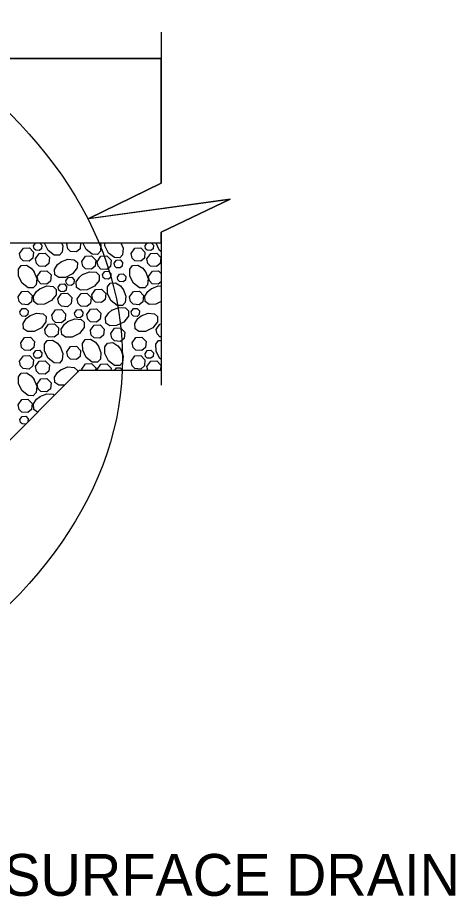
# Model space of a CAD drawing. Extents: x 636530 to 644067, y 294168 to 299122.
# Drawn here: x 638670 to 638701.4, y 297806.7 to 297869.7 of the extents above; entities that cross this region are included whole.
import ezdxf

# ---------------------------------------------------------------- set-up
doc = ezdxf.new("R2010")
doc.units = 0
doc.layers.add('1', color=7, linetype='Continuous')

msp = doc.modelspace()

# ---------------------------------------------------------------- linework, layer by layer
at = {"layer": '1'}
for p, q in [((638680.295, 297868.67), (638680.295, 297857.854)), ((638314.366, 297866.786), (638680.295, 297866.786)), ((638680.295, 297854.336), (638680.295, 297843.375)), ((638659.73, 297853.577), (638680.295, 297853.577)), ((638654.128, 297824.114), (638674.447, 297844.433)), ((638674.447, 297844.433), (638680.295, 297844.433))]:
    msp.add_line(p, q, dxfattribs=at)
msp.add_lwpolyline([(638314.366, 297861.706), (638619.166, 297861.706), (638619.166, 297845.45), (638651.603, 297845.45), (638659.73, 297853.577), (638680.295, 297853.577), (638680.295, 297854.336), (638685.256, 297856.696), (638675.071, 297855.303), (638680.295, 297857.854), (638680.295, 297861.706), (638680.295, 297866.786), (638314.366, 297866.786)], close=True, dxfattribs=at)
for points in [[(638680.295, 297857.854), (638675.11, 297855.317), (638685.259, 297856.697), (638680.295, 297854.336)], [(638670.918, 297853.577), (638670.917, 297853.577), (638670.915, 297853.577)], [(638671.153, 297853.35), (638671.313, 297853.577)], [(638671.588, 297853.577), (638671.751, 297853.409), (638671.725, 297853.149), (638671.566, 297853.016), (638671.312, 297853.035), (638671.192, 297853.151), (638671.153, 297853.35)], [(638673.165, 297853.577), (638673.251, 297853.361), (638673.211, 297852.899), (638673.003, 297852.679), (638672.628, 297852.686), (638672.202, 297853.019), (638671.944, 297853.535), (638671.943, 297853.577)], [(638673.535, 297853.483), (638673.601, 297853.577)], [(638674.531, 297853.577), (638674.489, 297853.147), (638674.223, 297852.927), (638673.799, 297852.957), (638673.6, 297853.151), (638673.535, 297853.483)], [(638675.924, 297853.577), (638675.984, 297853.426), (638675.944, 297852.964), (638675.736, 297852.744), (638675.361, 297852.751), (638674.935, 297853.085), (638674.688, 297853.577)], [(638677.422, 297853.577), (638677.579, 297853.182), (638677.539, 297852.72), (638677.33, 297852.5), (638676.955, 297852.507), (638676.529, 297852.841), (638676.271, 297853.356), (638676.267, 297853.577)], [(638678.913, 297853.577), (638678.913, 297853.577), (638678.911, 297853.577)], [(638679.148, 297853.35), (638679.308, 297853.577)], [(638679.584, 297853.577), (638679.746, 297853.409), (638679.721, 297853.149), (638679.561, 297853.016), (638679.307, 297853.035), (638679.187, 297853.151), (638679.149, 297853.35)], [(638680.295, 297852.942), (638680.197, 297853.019), (638679.939, 297853.535), (638679.939, 297853.577)], [(638670.154, 297852.806), (638670.423, 297853.188), (638670.852, 297853.213), (638671.15, 297852.903), (638671.107, 297852.47), (638670.842, 297852.249), (638670.418, 297852.28), (638670.219, 297852.473), (638670.154, 297852.806)], [(638671.29, 297852.426), (638671.559, 297852.808), (638671.988, 297852.833), (638672.287, 297852.524), (638672.244, 297852.09), (638671.978, 297851.869), (638671.554, 297851.9), (638671.355, 297852.093), (638671.29, 297852.426)], [(638678.149, 297852.806), (638678.418, 297853.188), (638678.847, 297853.213), (638679.146, 297852.903), (638679.103, 297852.47), (638678.837, 297852.249), (638678.413, 297852.28), (638678.214, 297852.473), (638678.149, 297852.806)], [(638679.285, 297852.426), (638679.554, 297852.808), (638679.984, 297852.833), (638680.282, 297852.524), (638680.239, 297852.09), (638679.974, 297851.869), (638679.55, 297851.9), (638679.35, 297852.093), (638679.286, 297852.426)], [(638673.111, 297852.201), (638673.614, 297852.401), (638674.076, 297852.361), (638674.296, 297852.152), (638674.289, 297851.777), (638673.956, 297851.351), (638673.44, 297851.093), (638672.955, 297851.085), (638672.682, 297851.279), (638672.656, 297851.666), (638672.878, 297852.012), (638673.131, 297852.214)], [(638674.611, 297852.236), (638674.88, 297852.619), (638675.309, 297852.643), (638675.608, 297852.334), (638675.565, 297851.9), (638675.299, 297851.68), (638674.876, 297851.71), (638674.676, 297851.904), (638674.611, 297852.236)], [(638675.717, 297852.22), (638675.986, 297852.603), (638676.416, 297852.627), (638676.714, 297852.318), (638676.671, 297851.884), (638676.406, 297851.663), (638675.982, 297851.694), (638675.782, 297851.888), (638675.718, 297852.22)], [(638676.941, 297852.102), (638677.102, 297852.331), (638677.36, 297852.346), (638677.539, 297852.16), (638677.513, 297851.9), (638677.354, 297851.768), (638677.1, 297851.786), (638676.98, 297851.902), (638676.941, 297852.102)], [(638671.181, 297851.521), (638671.381, 297851.018), (638671.341, 297850.556), (638671.132, 297850.337), (638670.757, 297850.344), (638670.331, 297850.677), (638670.073, 297851.192), (638670.065, 297851.678), (638670.259, 297851.951), (638670.646, 297851.977), (638670.991, 297851.755), (638671.194, 297851.501)], [(638671.41, 297851.167), (638671.679, 297851.55), (638672.108, 297851.574), (638672.406, 297851.265), (638672.363, 297850.831), (638672.098, 297850.611), (638671.674, 297850.641), (638671.475, 297850.835), (638671.41, 297851.167)], [(638676.109, 297851.295), (638676.27, 297851.524), (638676.528, 297851.539), (638676.707, 297851.353), (638676.681, 297851.093), (638676.522, 297850.961), (638676.267, 297850.979), (638676.148, 297851.095), (638676.109, 297851.295)], [(638679.176, 297851.521), (638679.376, 297851.018), (638679.336, 297850.556), (638679.127, 297850.337), (638678.752, 297850.344), (638678.326, 297850.677), (638678.069, 297851.192), (638678.06, 297851.678), (638678.254, 297851.951), (638678.641, 297851.977), (638678.987, 297851.755), (638679.189, 297851.501)], [(638679.405, 297851.167), (638679.674, 297851.55), (638680.103, 297851.574), (638680.295, 297851.375)], [(638673.473, 297850.854), (638673.635, 297851.083), (638673.892, 297851.098), (638674.071, 297850.912), (638674.045, 297850.652), (638673.886, 297850.52), (638673.632, 297850.538), (638673.512, 297850.654), (638673.473, 297850.854)], [(638674.672, 297851.303), (638675.175, 297851.502), (638675.637, 297851.462), (638675.857, 297851.253), (638675.85, 297850.878), (638675.516, 297850.452), (638675.001, 297850.195), (638674.516, 297850.186), (638674.242, 297850.38), (638674.217, 297850.767), (638674.438, 297851.113), (638674.692, 297851.316)], [(638677.168, 297851.106), (638677.329, 297851.335), (638677.587, 297851.35), (638677.766, 297851.164), (638677.74, 297850.904), (638677.581, 297850.772), (638677.327, 297850.79), (638677.207, 297850.906), (638677.168, 297851.106)], [(638680.295, 297850.779), (638680.093, 297850.611), (638679.669, 297850.641), (638679.47, 297850.835), (638679.405, 297851.167)], [(638671.598, 297850.278), (638672.101, 297850.477), (638672.563, 297850.437), (638672.782, 297850.229), (638672.775, 297849.854), (638672.442, 297849.428), (638671.927, 297849.17), (638671.441, 297849.161), (638671.168, 297849.356), (638671.142, 297849.742), (638671.364, 297850.088), (638671.618, 297850.291)], [(638672.918, 297850.387), (638673.08, 297850.617), (638673.337, 297850.631), (638673.516, 297850.446), (638673.491, 297850.185), (638673.331, 297850.053), (638673.077, 297850.071), (638672.957, 297850.187), (638672.919, 297850.387)], [(638677.574, 297850.252), (638677.774, 297849.749), (638677.734, 297849.287), (638677.525, 297849.068), (638677.15, 297849.075), (638676.724, 297849.408), (638676.466, 297849.923), (638676.458, 297850.409), (638676.652, 297850.682), (638677.039, 297850.708), (638677.385, 297850.486), (638677.587, 297850.232)], [(638680.295, 297849.357), (638679.922, 297849.17), (638679.437, 297849.161), (638679.164, 297849.356), (638679.138, 297849.742), (638679.359, 297850.088), (638679.613, 297850.291)], [(638679.593, 297850.278), (638680.096, 297850.477), (638680.295, 297850.46)], [(638670.047, 297849.688), (638670.316, 297850.071), (638670.745, 297850.095), (638671.044, 297849.786), (638671, 297849.352), (638670.735, 297849.132), (638670.311, 297849.162), (638670.112, 297849.356), (638670.047, 297849.688)], [(638672.9, 297849.546), (638673.169, 297849.929), (638673.599, 297849.953), (638673.897, 297849.644), (638673.854, 297849.21), (638673.589, 297848.99), (638673.165, 297849.02), (638672.965, 297849.214), (638672.901, 297849.546)], [(638674.288, 297849.562), (638674.557, 297849.945), (638674.986, 297849.969), (638675.285, 297849.66), (638675.241, 297849.226), (638674.976, 297849.005), (638674.552, 297849.036), (638674.353, 297849.23), (638674.288, 297849.562)], [(638675.331, 297849.843), (638675.6, 297850.225), (638676.029, 297850.25), (638676.328, 297849.94), (638676.284, 297849.507), (638676.019, 297849.286), (638675.595, 297849.317), (638675.396, 297849.51), (638675.331, 297849.843)], [(638678.042, 297849.688), (638678.311, 297850.071), (638678.741, 297850.095), (638679.039, 297849.786), (638678.996, 297849.352), (638678.731, 297849.132), (638678.307, 297849.162), (638678.107, 297849.356), (638678.043, 297849.688)], [(638670.169, 297848.626), (638670.331, 297848.855), (638670.588, 297848.87), (638670.767, 297848.684), (638670.742, 297848.424), (638670.582, 297848.292), (638670.328, 297848.31), (638670.208, 297848.426), (638670.17, 297848.626)], [(638670.866, 297848.331), (638671.369, 297848.53), (638671.831, 297848.491), (638672.051, 297848.282), (638672.044, 297847.907), (638671.711, 297847.481), (638671.196, 297847.223), (638670.71, 297847.215), (638670.437, 297847.409), (638670.411, 297847.795), (638670.633, 297848.141), (638670.887, 297848.344)], [(638672.459, 297848.38), (638672.728, 297848.763), (638673.158, 297848.787), (638673.456, 297848.478), (638673.413, 297848.044), (638673.148, 297847.823), (638672.724, 297847.854), (638672.524, 297848.048), (638672.46, 297848.38)], [(638674.091, 297848.537), (638674.252, 297848.767), (638674.51, 297848.782), (638674.689, 297848.596), (638674.663, 297848.336), (638674.504, 297848.203), (638674.25, 297848.222), (638674.13, 297848.338), (638674.091, 297848.537)], [(638674.972, 297848.438), (638675.241, 297848.821), (638675.671, 297848.845), (638675.969, 297848.536), (638675.926, 297848.102), (638675.661, 297847.882), (638675.237, 297847.912), (638675.037, 297848.106), (638674.973, 297848.438)], [(638676.777, 297848.744), (638677.28, 297848.943), (638677.742, 297848.904), (638677.962, 297848.695), (638677.955, 297848.32), (638677.621, 297847.894), (638677.106, 297847.636), (638676.621, 297847.628), (638676.347, 297847.822), (638676.321, 297848.208), (638676.543, 297848.554), (638676.797, 297848.757)], [(638678.165, 297848.626), (638678.326, 297848.855), (638678.584, 297848.87), (638678.763, 297848.684), (638678.737, 297848.424), (638678.578, 297848.292), (638678.323, 297848.31), (638678.204, 297848.426), (638678.165, 297848.626)], [(638678.862, 297848.331), (638679.365, 297848.53), (638679.827, 297848.491), (638680.046, 297848.282), (638680.039, 297847.907), (638679.706, 297847.481), (638679.191, 297847.223), (638678.705, 297847.215), (638678.432, 297847.409), (638678.406, 297847.795), (638678.628, 297848.141), (638678.882, 297848.344)], [(638671.953, 297847.368), (638672.222, 297847.751), (638672.652, 297847.775), (638672.95, 297847.466), (638672.907, 297847.032), (638672.642, 297846.811), (638672.218, 297846.842), (638672.018, 297847.036), (638671.954, 297847.368)], [(638673.599, 297847.924), (638674.102, 297848.124), (638674.564, 297848.084), (638674.784, 297847.875), (638674.777, 297847.5), (638674.444, 297847.074), (638673.928, 297846.816), (638673.443, 297846.808), (638673.17, 297847.002), (638673.144, 297847.389), (638673.366, 297847.735), (638673.62, 297847.937)], [(638679.949, 297847.368), (638680.218, 297847.751), (638680.295, 297847.755)], [(638675.225, 297847.293), (638675.494, 297847.676), (638675.924, 297847.7), (638676.222, 297847.391), (638676.179, 297846.957), (638675.914, 297846.736), (638675.49, 297846.767), (638675.29, 297846.96), (638675.226, 297847.293)], [(638676.696, 297847.059), (638676.964, 297847.441), (638677.394, 297847.466), (638677.692, 297847.156), (638677.649, 297846.723), (638677.384, 297846.502), (638676.96, 297846.533), (638676.761, 297846.726), (638676.696, 297847.059)], [(638680.295, 297846.836), (638680.213, 297846.842), (638680.014, 297847.036), (638679.949, 297847.368)], [(638670.229, 297846.408), (638670.498, 297846.791), (638670.927, 297846.815), (638671.226, 297846.506), (638671.183, 297846.072), (638670.917, 297845.852), (638670.493, 297845.882), (638670.294, 297846.076), (638670.229, 297846.408)], [(638673.052, 297846.138), (638673.251, 297845.635), (638673.211, 297845.173), (638673.003, 297844.953), (638672.628, 297844.96), (638672.202, 297845.294), (638671.944, 297845.809), (638671.935, 297846.294), (638672.13, 297846.568), (638672.516, 297846.593), (638672.862, 297846.372), (638673.065, 297846.118)], [(638675.785, 297846.203), (638675.984, 297845.7), (638675.944, 297845.238), (638675.736, 297845.018), (638675.361, 297845.025), (638674.935, 297845.359), (638674.677, 297845.874), (638674.668, 297846.359), (638674.863, 297846.633), (638675.249, 297846.659), (638675.595, 297846.437), (638675.798, 297846.183)], [(638678.224, 297846.408), (638678.493, 297846.791), (638678.923, 297846.815), (638679.221, 297846.506), (638679.178, 297846.072), (638678.913, 297845.852), (638678.489, 297845.882), (638678.289, 297846.076), (638678.225, 297846.408)], [(638680.295, 297845.217), (638680.197, 297845.294), (638679.939, 297845.809), (638679.931, 297846.294), (638680.125, 297846.568), (638680.295, 297846.579)], [(638671.153, 297845.624), (638671.314, 297845.854), (638671.572, 297845.869), (638671.751, 297845.683), (638671.725, 297845.423), (638671.566, 297845.29), (638671.312, 297845.309), (638671.192, 297845.425), (638671.153, 297845.624)], [(638673.535, 297845.758), (638673.804, 297846.14), (638674.233, 297846.165), (638674.532, 297845.855), (638674.489, 297845.422), (638674.223, 297845.201), (638673.799, 297845.232), (638673.6, 297845.425), (638673.535, 297845.758)], [(638677.379, 297845.959), (638677.579, 297845.456), (638677.539, 297844.994), (638677.33, 297844.774), (638676.955, 297844.781), (638676.529, 297845.115), (638676.271, 297845.63), (638676.263, 297846.115), (638676.457, 297846.389), (638676.844, 297846.415), (638677.19, 297846.193), (638677.392, 297845.939)], [(638679.148, 297845.624), (638679.31, 297845.854), (638679.567, 297845.869), (638679.746, 297845.683), (638679.721, 297845.423), (638679.561, 297845.29), (638679.307, 297845.309), (638679.187, 297845.425), (638679.149, 297845.624)], [(638670.154, 297845.08), (638670.423, 297845.462), (638670.852, 297845.487), (638671.15, 297845.178), (638671.107, 297844.744), (638670.842, 297844.523), (638670.418, 297844.554), (638670.219, 297844.747), (638670.154, 297845.08)], [(638678.149, 297845.08), (638678.418, 297845.462), (638678.847, 297845.487), (638679.146, 297845.178), (638679.103, 297844.744), (638678.837, 297844.523), (638678.413, 297844.554), (638678.214, 297844.747), (638678.149, 297845.08)], [(638671.29, 297844.7), (638671.559, 297845.083), (638671.988, 297845.107), (638672.287, 297844.798), (638672.244, 297844.364), (638671.978, 297844.143), (638671.554, 297844.174), (638671.355, 297844.368), (638671.29, 297844.7)], [(638673.111, 297844.476), (638673.614, 297844.675), (638674.076, 297844.635), (638674.296, 297844.426), (638674.293, 297844.28)], [(638674.611, 297844.511), (638674.88, 297844.893), (638675.309, 297844.918), (638675.608, 297844.608), (638675.59, 297844.433)], [(638675.717, 297844.494), (638675.986, 297844.877), (638676.416, 297844.901), (638676.714, 297844.592), (638676.698, 297844.433)], [(638676.981, 297844.433), (638677.102, 297844.606), (638677.36, 297844.62), (638677.539, 297844.435), (638677.539, 297844.433)], [(638679.285, 297844.7), (638679.554, 297845.083), (638679.984, 297845.107), (638680.282, 297844.798), (638680.246, 297844.433)], [(638679.338, 297844.433), (638679.286, 297844.7)], [(638671.181, 297843.796), (638671.381, 297843.293), (638671.341, 297842.83), (638671.132, 297842.611), (638670.757, 297842.618), (638670.331, 297842.951), (638670.073, 297843.466), (638670.065, 297843.952), (638670.259, 297844.225), (638670.646, 297844.251), (638670.991, 297844.029), (638671.194, 297843.775)], [(638673.38, 297843.366), (638672.955, 297843.359), (638672.682, 297843.553), (638672.656, 297843.94), (638672.878, 297844.286), (638673.131, 297844.488)], [(638674.626, 297844.433), (638674.611, 297844.51)], [(638675.729, 297844.433), (638675.718, 297844.494)], [(638671.41, 297843.442), (638671.679, 297843.824), (638672.108, 297843.849), (638672.406, 297843.539), (638672.363, 297843.106), (638672.098, 297842.885), (638671.674, 297842.916), (638671.475, 297843.109), (638671.41, 297843.442)], [(638671.598, 297842.552), (638672.101, 297842.752), (638672.563, 297842.712), (638672.646, 297842.633)], [(638670.047, 297841.962), (638670.316, 297842.345), (638670.745, 297842.369), (638671.044, 297842.06), (638671, 297841.626), (638670.735, 297841.406), (638670.311, 297841.436), (638670.112, 297841.63), (638670.047, 297841.962)], [(638671.449, 297841.436), (638671.441, 297841.436), (638671.168, 297841.63), (638671.142, 297842.017), (638671.364, 297842.362), (638671.618, 297842.565)], [(638670.169, 297840.9), (638670.331, 297841.129), (638670.588, 297841.144), (638670.767, 297840.958), (638670.745, 297840.732)], [(638670.579, 297840.566), (638670.328, 297840.584), (638670.208, 297840.7), (638670.17, 297840.9)]]:
    msp.add_lwpolyline(points, dxfattribs=at)
msp.add_ellipse((638622.056, 297845.26), major_axis=(-55.48, 0), ratio=0.609266, dxfattribs=at)

# ---------------------------------------------------------------- texts
msp.add_text('SUBSURFACE DRAIN', height=3, dxfattribs=at).set_placement((638660.724, 297806.755))

doc.saveas('drawing.dxf')
